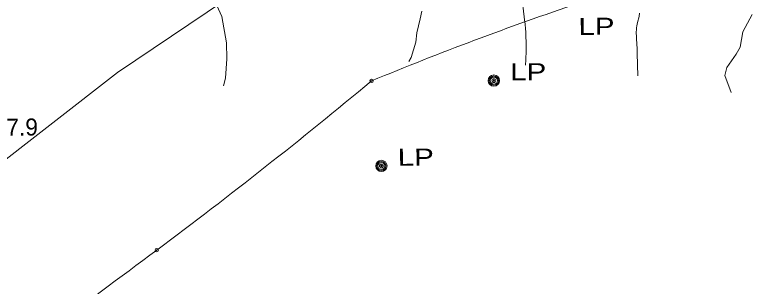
# Model space of a CAD drawing. Extents: x 2361284 to 2366480, y 6976556 to 6985346.
# Drawn here: x 2365368 to 2365576.5, y 6980316.3 to 6980393.1 of the extents above; entities that cross this region are included whole.
import ezdxf

# ---------------------------------------------------------------- set-up
doc = ezdxf.new("R2010")
doc.units = 0
doc.header["$LTSCALE"] = 1.9
doc.header["$PDMODE"] = 32
doc.header["$PDSIZE"] = 0.95
for name, color, linetype, lineweight in [('12', 7, 'Continuous', 13), ('13', 7, 'Continuous', 13), ('3', 7, 'Continuous', 13), ('4', 7, 'Continuous', 13)]:
    doc.layers.add(name, color=color, linetype=linetype, lineweight=lineweight)

msp = doc.modelspace()

# ---------------------------------------------------------------- linework, layer by layer
at = {"layer": '12'}
msp.add_lwpolyline([(2365510.333, 6980401.541), (2365510.683, 6980400.084), (2365510.848, 6980399.355), (2365511.082, 6980398.261), (2365511.402, 6980396.617), (2365511.686, 6980394.969), (2365511.814, 6980394.143), (2365512.041, 6980392.487), (2365512.14, 6980391.657), (2365512.269, 6980390.408), (2365512.378, 6980389.124), (2365512.437, 6980388.266), (2365512.522, 6980386.548), (2365512.548, 6980385.689), (2365512.569, 6980383.969), (2365512.548, 6980382.25), (2365512.51, 6980381.105), (2365512.474, 6980380.343), (2365512.379, 6980378.82)], dxfattribs=at)
at = {"layer": '13'}
for points in [[(2365423.774, 6980398.737), (2365426.553, 6980392.593), (2365427.844, 6980385.175), (2365427.936, 6980380.667), (2365427.599, 6980375.172), (2365427.039, 6980373.017)], [(2365483.112, 6980394.091), (2365482.603, 6980391.906), (2365481.66, 6980388.007), (2365481.395, 6980385.374), (2365480.046, 6980381.022), (2365479.408, 6980379.846)], [(2365544.585, 6980393.568), (2365544.478, 6980392.724), (2365544.397, 6980392.242), (2365544.19, 6980391.281), (2365543.995, 6980390.428), (2365543.906, 6980390.001), (2365543.796, 6980389.358), (2365543.746, 6980388.928), (2365543.73, 6980388.712), (2365543.719, 6980388.387), (2365543.721, 6980387.689), (2365543.731, 6980387.224), (2365543.766, 6980386.292), (2365543.922, 6980383.498), (2365543.979, 6980382.1), (2365544.139, 6980375.78)], [(2365576.495, 6980393.189), (2365573.792, 6980388.223), (2365573.043, 6980383.926), (2365571.902, 6980381.926), (2365569.278, 6980378.181), (2365568.745, 6980375.894), (2365570.535, 6980371.101)]]:
    msp.add_lwpolyline(points, dxfattribs=at)
at = {"layer": '3'}
msp.add_lwpolyline([(2365557.378, 6980452.681), (2365555.369, 6980449.494), (2365553.088, 6980446.465), (2365550.562, 6980443.629), (2365547.817, 6980441.022), (2365543.392, 6980437.396), (2365538.772, 6980434.034), (2365533.994, 6980430.914), (2365529.09, 6980428.012), (2365523.943, 6980425.256), (2365518.671, 6980422.735), (2365513.289, 6980420.452), (2365507.81, 6980418.414), (2365505.759, 6980417.848), (2365503.626, 6980417.537), (2365501.468, 6980417.485), (2365499.343, 6980417.699), (2365507.695, 6980442.859), (2365468.578, 6980444.764), (2365457.779, 6980417.767), (2365397.032, 6980376.8), (2365359.511, 6980347.64)], dxfattribs=at)
for centre, radius, start, end in [((2365825.001, 6979514.563), 930.658, 108.64593, 112.49905), ((2364514.177, 6981522.871), 1493.471, 306.76878, 309.73539), ((2368356.289, 6976330), 4966.252, 126.41536, 127.31605)]:
    msp.add_arc(centre, radius, start, end, dxfattribs=at)
for p in [(2365468.868, 6980374.385), (2365408.15, 6980326.515)]:
    msp.add_point(p, dxfattribs=at)
at = {"layer": '4'}
for centre, radius in [((2365503.44, 6980374.473), 1.6), ((2365503.44, 6980374.473), 1.3), ((2365503.44, 6980374.473), 1), ((2365503.44, 6980374.473), 0.539), ((2365503.44, 6980374.473), 0.192), ((2365471.647, 6980350.33), 1.6), ((2365471.647, 6980350.33), 1.3), ((2365471.647, 6980350.33), 1), ((2365471.647, 6980350.33), 0.539), ((2365471.647, 6980350.33), 0.192)]:
    msp.add_circle(centre, radius, dxfattribs=at)

# ---------------------------------------------------------------- texts
at = {"layer": '12'}
msp.add_text('557.9', height=4.799, rotation=0.545, dxfattribs=at).set_placement((2365358.5, 6980358.815))
at = {"layer": '4', "width": 1.3}
for p in [(2365522.738, 6980387.327), (2365503.44, 6980374.473), (2365471.647, 6980350.33)]:
    msp.add_text('  LP', height=4.799, rotation=0.545, dxfattribs=at).set_placement(p)

doc.saveas('drawing.dxf')
